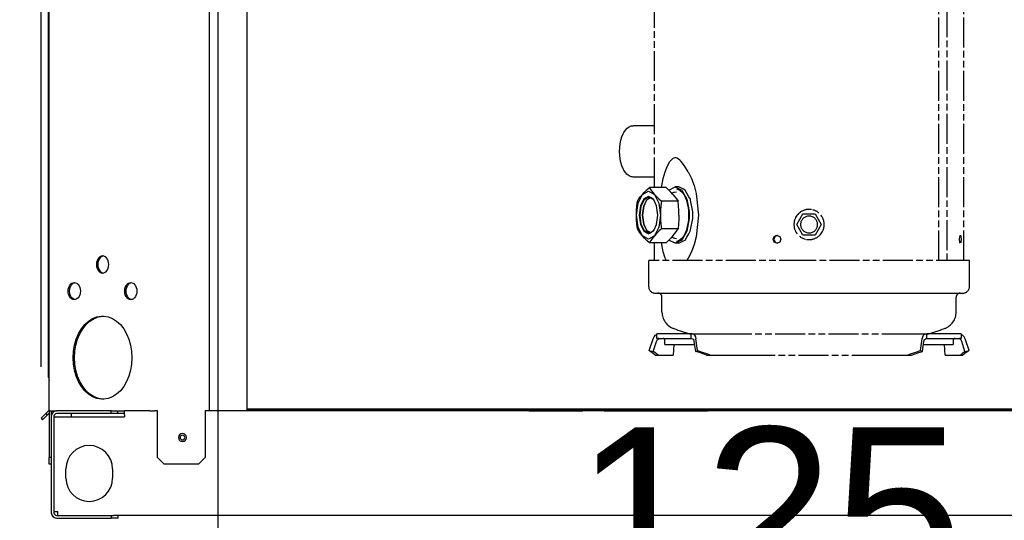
# Model space of a CAD drawing. Extents: x -156717 to 425753, y -51191 to 363295.
# Tile 304 of 502: x 138437 to 139177, y 112050 to 112426. Entities that reach past the tile are written whole.
import ezdxf

# ---------------------------------------------------------------- set-up
doc = ezdxf.new("R2010")
doc.units = 0
doc.header["$LTSCALE"] = 50
doc.linetypes.add('PHANTOM', pattern=[0.8, 0.45, -0.05, 0.1, -0.05, 0.1, -0.05])
doc.layers.get('0').update_dxf_attribs({"linetype": 'CONTINUOUS'})
doc.layers.get('Defpoints').update_dxf_attribs({"linetype": 'CONTINUOUS'})
doc.layers.add('DEFAULT_3', color=7, linetype='PHANTOM')
doc.layers.add('WL570---_TOEVOER', color=3, linetype='CONTINUOUS')
doc.styles.get("Standard").update_dxf_attribs({"font": 'ARIAL.TTF'})
doc.dimstyles.new('ISO-25', dxfattribs={"dimtxt": 2.5, "dimasz": 2.5, "dimexe": 1.25, "dimexo": 0.625, "dimtad": 1, "dimtih": 1, "dimdec": 4, "dimdsep": 46, "dimtxsty": 'Standard', "dimcen": 2.5, "dimadec": 0, "dimazin": 0, "dimtfac": 1, "dimtdec": 4, "dimtmove": 0, "dimatfit": 3, "dimfxl": 0, "dimtvp": 1, "dimtolj": 1, "dimtzin": 0, "dimarcsym": 0})

# ---------------------------------------------------------------- blocks, each defined once
blk = doc.blocks.new('*D170')
at = {"layer": 'Defpoints', "color": 0, "transparency": 16777216}
for p in [(138585.88, 112827.42), (138460.86, 112048.3), (138460.86, 111961.46)]:
    blk.add_point(p, dxfattribs=at)
at = {"layer": 'WL570---_TOEVOER', "color": 0, "lineweight": -2, "transparency": 16777216}
for p, q in [((138585.88, 112796.17), (138585.88, 111898.96)), ((138460.86, 112017.05), (138460.86, 111898.96)), ((138335.86, 111961.46), (138210.86, 111961.46)), ((138460.86, 111961.46), (138585.88, 111961.46)), ((138710.88, 111961.46), (139163.73, 111961.46))]:
    blk.add_line(p, q, dxfattribs=at)
at = {"layer": 'WL570---_TOEVOER', "color": 0, "transparency": 16777216}
for points in [[(138335.86, 111982.29), (138335.86, 111940.62), (138460.86, 111961.46)], [(138710.88, 111982.29), (138710.88, 111940.62), (138585.88, 111961.46)]]:
    blk.add_solid(points, dxfattribs=at)
at = {"layer": 'WL570---_TOEVOER', "color": 0, "transparency": 16777216, "insert": (138999.81, 112056.53), "char_height": 125, "attachment_point": 5}
blk.add_mtext('\\A1;125', dxfattribs=at)
blk = doc.blocks.new('*D171')
at = {"layer": 'Defpoints', "color": 0, "transparency": 16777216}
for p in [(140726.76, 113760.31), (138453.29, 112134.01), (140726.76, 112134.01)]:
    blk.add_point(p, dxfattribs=at)
at = {"layer": 'WL570---_TOEVOER', "color": 0, "lineweight": -2, "transparency": 16777216}
for p, q in [((138453.29, 112165.26), (138453.29, 113822.81)), ((140726.76, 112165.26), (140726.76, 113822.81)), ((138578.29, 113760.31), (140601.76, 113760.31))]:
    blk.add_line(p, q, dxfattribs=at)
at = {"layer": 'WL570---_TOEVOER', "color": 0, "transparency": 16777216}
for points in [[(138578.29, 113781.15), (138578.29, 113739.48), (138453.29, 113760.31)], [(140601.76, 113781.15), (140601.76, 113739.48), (140726.76, 113760.31)]]:
    blk.add_solid(points, dxfattribs=at)
at = {"layer": 'WL570---_TOEVOER', "color": 0, "transparency": 16777216, "insert": (139607.85, 113855.43), "char_height": 125, "attachment_point": 5}
blk.add_mtext('\\A1;2273 HT', dxfattribs=at)

msp = doc.modelspace()

# ---------------------------------------------------------------- linework, layer by layer
at = {"color": 3, "linetype": 'Continuous'}
for p, q in [((138459.36272, 112132.19862), (138459.36272, 113371.37925)), ((138579.38022, 113348.07585), (138579.38022, 112132.19862)), ((138607.88438, 112132.19862), (138607.88438, 112814.29805)), ((138494.88694, 112243.66123), (138494.77169, 112242.21465)), ((138494.77169, 112242.21465), (138494.88694, 112240.76808)), ((138495.22692, 112245.0353), (138494.88694, 112243.66123)), ((138495.77459, 112246.26796), (138495.22692, 112245.0353)), ((138496.50251, 112247.29736), (138495.77459, 112246.26796)), ((138495.94777, 112243.66133), (138495.8325, 112242.21465)), ((138495.8325, 112242.21465), (138495.94777, 112240.76798)), ((138496.28778, 112245.03545), (138495.94777, 112243.66133)), ((138496.8355, 112246.26812), (138496.28778, 112245.03545)), ((138497.37415, 112248.07188), (138496.50251, 112247.29736)), ((138497.56344, 112247.29749), (138496.8355, 112246.26812)), ((138498.34576, 112248.55264), (138497.37415, 112248.07188)), ((138498.43507, 112248.07195), (138497.56344, 112247.29749)), ((138499.36855, 112248.7156), (138498.34576, 112248.55264)), ((138499.40664, 112248.55267), (138498.43507, 112248.07195)), ((138500.39135, 112248.55264), (138499.36855, 112248.7156)), ((138499.89894, 112248.6311), (138499.40664, 112248.55267)), ((138501.36295, 112248.07188), (138500.39135, 112248.55264)), ((138502.23459, 112247.29736), (138501.36295, 112248.07188)), ((138502.96251, 112246.26796), (138502.23459, 112247.29736)), ((138503.51019, 112245.0353), (138502.96251, 112246.26796)), ((138503.85017, 112243.66123), (138503.51019, 112245.0353)), ((138503.96542, 112242.21465), (138503.85017, 112243.66123)), ((138503.85017, 112240.76808), (138503.96542, 112242.21465)), ((138494.88694, 112240.76808), (138495.22692, 112239.39401)), ((138495.22692, 112239.39401), (138495.77459, 112238.16135)), ((138495.77459, 112238.16135), (138496.50251, 112237.13194)), ((138495.94777, 112240.76798), (138496.28778, 112239.39385)), ((138496.28778, 112239.39385), (138496.8355, 112238.16119)), ((138496.50251, 112237.13194), (138497.37415, 112236.35743)), ((138496.8355, 112238.16119), (138497.56344, 112237.13182)), ((138497.37415, 112236.35743), (138498.34576, 112235.87667)), ((138497.56344, 112237.13182), (138498.43507, 112236.35736)), ((138498.34576, 112235.87667), (138499.36855, 112235.71371)), ((138498.43507, 112236.35736), (138499.40664, 112235.87664)), ((138499.36855, 112235.71371), (138500.39135, 112235.87667)), ((138499.40664, 112235.87664), (138499.89894, 112235.79821)), ((138500.39135, 112235.87667), (138501.36295, 112236.35743)), ((138501.36295, 112236.35743), (138502.23459, 112237.13194)), ((138502.23459, 112237.13194), (138502.96251, 112238.16135)), ((138502.96251, 112238.16135), (138503.51019, 112239.39401)), ((138503.51019, 112239.39401), (138503.85017, 112240.76808)), ((138474.5583, 112226.26504), (138475.28622, 112227.29445)), ((138475.28622, 112227.29445), (138476.15785, 112228.06896)), ((138475.6192, 112226.2652), (138476.34714, 112227.29457)), ((138476.15785, 112228.06896), (138477.12946, 112228.54973)), ((138476.34714, 112227.29457), (138477.21877, 112228.06903)), ((138477.12946, 112228.54973), (138478.15226, 112228.71269)), ((138477.21877, 112228.06903), (138478.19035, 112228.54975)), ((138478.15226, 112228.71269), (138479.17505, 112228.54973)), ((138478.19035, 112228.54975), (138478.68264, 112228.62818)), ((138479.17505, 112228.54973), (138480.14666, 112228.06896)), ((138480.14666, 112228.06896), (138481.0183, 112227.29445)), ((138481.0183, 112227.29445), (138481.74621, 112226.26504)), ((138516.99089, 112226.26504), (138517.71881, 112227.29445)), ((138517.71881, 112227.29445), (138518.59045, 112228.06896)), ((138518.0518, 112226.2652), (138518.77973, 112227.29457)), ((138518.59045, 112228.06896), (138519.56205, 112228.54973)), ((138518.77973, 112227.29457), (138519.65137, 112228.06903)), ((138519.56205, 112228.54973), (138520.58485, 112228.71269)), ((138519.65137, 112228.06903), (138520.62294, 112228.54975)), ((138520.58485, 112228.71269), (138521.60764, 112228.54973)), ((138520.62294, 112228.54975), (138521.11524, 112228.62818)), ((138521.60764, 112228.54973), (138522.57925, 112228.06896)), ((138522.57925, 112228.06896), (138523.45089, 112227.29445)), ((138523.45089, 112227.29445), (138524.17881, 112226.26504)), ((138473.55539, 112222.21174), (138473.67064, 112223.65832)), ((138473.67064, 112220.76516), (138473.55539, 112222.21174)), ((138473.67064, 112223.65832), (138474.01062, 112225.03238)), ((138474.01062, 112219.39109), (138473.67064, 112220.76516)), ((138474.01062, 112225.03238), (138474.5583, 112226.26504)), ((138474.61621, 112222.21174), (138474.73147, 112223.65841)), ((138474.73147, 112220.76506), (138474.61621, 112222.21174)), ((138474.73147, 112223.65841), (138475.07149, 112225.03254)), ((138475.07149, 112219.39094), (138474.73147, 112220.76506)), ((138475.07149, 112225.03254), (138475.6192, 112226.2652)), ((138481.74621, 112226.26504), (138482.29389, 112225.03238)), ((138482.29389, 112225.03238), (138482.63387, 112223.65832)), ((138482.63387, 112220.76516), (138482.29389, 112219.39109)), ((138482.63387, 112223.65832), (138482.74912, 112222.21174)), ((138482.74912, 112222.21174), (138482.63387, 112220.76516)), ((138515.98798, 112222.21174), (138516.10323, 112223.65832)), ((138516.10323, 112220.76516), (138515.98798, 112222.21174)), ((138516.10323, 112223.65832), (138516.44321, 112225.03238)), ((138516.44321, 112219.39109), (138516.10323, 112220.76516)), ((138516.44321, 112225.03238), (138516.99089, 112226.26504)), ((138517.0488, 112222.21174), (138517.16406, 112223.65841)), ((138517.16406, 112220.76506), (138517.0488, 112222.21174)), ((138517.16406, 112223.65841), (138517.50408, 112225.03254)), ((138517.50408, 112219.39094), (138517.16406, 112220.76506)), ((138517.50408, 112225.03254), (138518.0518, 112226.2652)), ((138524.17881, 112226.26504), (138524.72648, 112225.03238)), ((138524.72648, 112225.03238), (138525.06646, 112223.65832)), ((138525.06646, 112220.76516), (138524.72648, 112219.39109)), ((138525.06646, 112223.65832), (138525.18171, 112222.21174)), ((138525.18171, 112222.21174), (138525.06646, 112220.76516)), ((138474.5583, 112218.15844), (138474.01062, 112219.39109)), ((138475.28622, 112217.12903), (138474.5583, 112218.15844)), ((138475.6192, 112218.15828), (138475.07149, 112219.39094)), ((138476.15785, 112216.35452), (138475.28622, 112217.12903)), ((138476.34714, 112217.1289), (138475.6192, 112218.15828)), ((138477.12946, 112215.87375), (138476.15785, 112216.35452)), ((138477.21877, 112216.35445), (138476.34714, 112217.1289)), ((138478.15226, 112215.71079), (138477.12946, 112215.87375)), ((138478.19035, 112215.87373), (138477.21877, 112216.35445)), ((138479.17505, 112215.87375), (138478.15226, 112215.71079)), ((138478.68264, 112215.7953), (138478.19035, 112215.87373)), ((138480.14666, 112216.35452), (138479.17505, 112215.87375)), ((138481.0183, 112217.12903), (138480.14666, 112216.35452)), ((138481.74621, 112218.15844), (138481.0183, 112217.12903)), ((138482.29389, 112219.39109), (138481.74621, 112218.15844)), ((138516.99089, 112218.15844), (138516.44321, 112219.39109)), ((138517.71881, 112217.12903), (138516.99089, 112218.15844)), ((138518.0518, 112218.15828), (138517.50408, 112219.39094)), ((138518.59045, 112216.35452), (138517.71881, 112217.12903)), ((138518.77973, 112217.1289), (138518.0518, 112218.15828)), ((138519.56205, 112215.87375), (138518.59045, 112216.35452)), ((138519.65137, 112216.35445), (138518.77973, 112217.1289)), ((138520.58485, 112215.71079), (138519.56205, 112215.87375)), ((138520.62294, 112215.87373), (138519.65137, 112216.35445)), ((138521.60764, 112215.87375), (138520.58485, 112215.71079)), ((138521.11524, 112215.7953), (138520.62294, 112215.87373)), ((138522.57925, 112216.35452), (138521.60764, 112215.87375)), ((138523.45089, 112217.12903), (138522.57925, 112216.35452)), ((138524.17881, 112218.15844), (138523.45089, 112217.12903)), ((138524.72648, 112219.39109), (138524.17881, 112218.15844)), ((138485.97103, 112197.06124), (138488.81109, 112199.66218)), ((138487.03153, 112197.06091), (138489.87163, 112199.66197)), ((138488.81109, 112199.66218), (138491.8986, 112201.61953)), ((138489.87163, 112199.66197), (138492.95919, 112201.61942)), ((138491.8986, 112201.61953), (138495.16119, 112202.8874)), ((138492.95919, 112201.61942), (138496.22185, 112202.88736)), ((138495.16119, 112202.8874), (138498.52239, 112203.43609)), ((138496.22185, 112202.88736), (138499.37777, 112203.40256)), ((138498.52239, 112203.43609), (138499.36855, 112203.45901)), ((138499.36855, 112203.45901), (138500.21472, 112203.43609)), ((138499.37777, 112203.40256), (138499.58311, 112203.43608)), ((138499.58311, 112203.43608), (138499.89904, 112203.44464)), ((138500.21472, 112203.43609), (138503.57592, 112202.8874)), ((138503.57592, 112202.8874), (138506.83851, 112201.61953)), ((138506.83851, 112201.61953), (138509.92601, 112199.66218)), ((138509.92601, 112199.66218), (138512.76607, 112197.06124)), ((138479.56311, 112186.07298), (138481.29221, 112190.18607)), ((138480.62372, 112186.07239), (138482.35274, 112190.18551)), ((138481.29221, 112190.18607), (138483.445, 112193.87767)), ((138482.35274, 112190.18551), (138484.5055, 112193.8772)), ((138483.445, 112193.87767), (138485.97103, 112197.06124)), ((138484.5055, 112193.8772), (138487.03153, 112197.06091)), ((138512.76607, 112197.06124), (138515.2921, 112193.87767)), ((138515.2921, 112193.87767), (138517.4449, 112190.18607)), ((138517.4449, 112190.18607), (138519.174, 112186.07298)), ((138478.29824, 112181.63479), (138479.56311, 112186.07298)), ((138479.35894, 112181.63427), (138480.62372, 112186.07239)), ((138519.174, 112186.07298), (138520.43886, 112181.63479)), ((138477.26824, 112172.20445), (138477.52726, 112176.97555)), ((138477.52726, 112176.97555), (138478.29824, 112181.63479)), ((138478.32906, 112172.20445), (138478.58804, 112176.97522)), ((138478.58804, 112176.97522), (138479.35894, 112181.63427)), ((138520.43886, 112181.63479), (138521.20984, 112176.97555)), ((138521.20984, 112176.97555), (138521.46886, 112172.20445)), ((138477.52726, 112167.43335), (138477.26824, 112172.20445)), ((138478.58804, 112167.43368), (138478.32906, 112172.20445)), ((138521.46886, 112172.20445), (138521.20984, 112167.43335)), ((138478.29824, 112162.7741), (138477.52726, 112167.43335)), ((138479.56311, 112158.33592), (138478.29824, 112162.7741)), ((138479.35894, 112162.77463), (138478.58804, 112167.43368)), ((138480.62372, 112158.33651), (138479.35894, 112162.77463)), ((138520.43886, 112162.7741), (138519.174, 112158.33592)), ((138521.20984, 112167.43335), (138520.43886, 112162.7741)), ((138481.29221, 112154.22283), (138479.56311, 112158.33592)), ((138482.35274, 112154.22339), (138480.62372, 112158.33651)), ((138483.445, 112150.53123), (138481.29221, 112154.22283)), ((138484.5055, 112150.53169), (138482.35274, 112154.22339)), ((138517.4449, 112154.22283), (138515.2921, 112150.53123)), ((138519.174, 112158.33592), (138517.4449, 112154.22283)), ((138485.97103, 112147.34765), (138483.445, 112150.53123)), ((138487.03153, 112147.34799), (138484.5055, 112150.53169)), ((138488.81109, 112144.74671), (138485.97103, 112147.34765)), ((138489.87163, 112144.74693), (138487.03153, 112147.34799)), ((138512.76607, 112147.34765), (138509.92601, 112144.74671)), ((138515.2921, 112150.53123), (138512.76607, 112147.34765)), ((138491.8986, 112142.78937), (138488.81109, 112144.74671)), ((138492.95919, 112142.78948), (138489.87163, 112144.74693)), ((138495.16119, 112141.5215), (138491.8986, 112142.78937)), ((138496.22185, 112141.52154), (138492.95919, 112142.78948)), ((138498.52239, 112140.97281), (138495.16119, 112141.5215)), ((138499.37777, 112141.00634), (138496.22185, 112141.52154)), ((138499.36855, 112140.94989), (138498.52239, 112140.97281)), ((138500.21472, 112140.97281), (138499.36855, 112140.94989)), ((138499.58311, 112140.97281), (138499.37777, 112141.00634)), ((138499.89904, 112140.96426), (138499.58311, 112140.97281)), ((138503.57592, 112141.5215), (138500.21472, 112140.97281)), ((138506.83851, 112142.78937), (138503.57592, 112141.5215)), ((138509.92601, 112144.74671), (138506.83851, 112142.78937)), ((138459.11268, 112132.44865), (138456.82681, 112130.16279)), ((138459.33759, 112132.67356), (138459.11268, 112132.44865)), ((138459.36272, 112132.19862), (138459.36272, 112097.19351)), ((138459.36272, 112132.19862), (138460.24152, 112132.19862)), ((138460.24152, 112132.19862), (138460.86293, 112132.19862)), ((138460.86293, 112132.19862), (138464.86352, 112132.19862)), ((138505.86949, 112132.19862), (138464.86352, 112132.19862)), ((138505.86949, 112132.19862), (138510.87022, 112132.19862)), ((138510.87022, 112132.19862), (138515.87095, 112132.19862)), ((138515.87095, 112130.6984), (138515.87095, 112132.19862)), ((138534.87373, 112132.19862), (138515.87095, 112132.19862)), ((138534.87373, 112132.19862), (138538.49558, 112132.19862)), ((138540.61721, 112132.19862), (138538.49558, 112132.19862)), ((138540.61721, 112097.19351), (138540.61721, 112132.19862)), ((138576.37978, 112132.19862), (138576.37978, 112097.19351)), ((138577.88, 112132.19862), (138576.37978, 112132.19862)), ((138579.38022, 112132.19862), (138577.88, 112132.19862)), ((139405.50063, 112132.19862), (138579.38022, 112132.19862)), ((138607.88438, 112133.69884), (139381.99721, 112133.69884)), ((138819.58411, 112132.2217), (138859.98821, 112132.2217)), ((138876.15637, 112132.2217), (138928.4178, 112132.2217)), ((138928.4178, 112132.2217), (138932.2, 112132.2217)), ((138932.2, 112132.2217), (138939.76439, 112132.2217)), ((138939.76439, 112132.2217), (138943.54658, 112132.2217)), ((138943.54658, 112132.2217), (138953.60363, 112132.2217)), ((138453.29076, 112126.62674), (138456.82681, 112130.16279)), ((138460.86293, 112128.19803), (138460.86293, 112055.68746)), ((138462.86323, 112127.69796), (138464.36344, 112127.69796)), ((138464.36344, 112127.69796), (138465.86366, 112127.69796)), ((138465.86366, 112127.69796), (138515.87095, 112127.69796)), ((138515.87095, 112129.19818), (138515.87095, 112130.6984)), ((138515.87095, 112129.19818), (138515.87095, 112127.69796)), ((138459.36272, 112092.19279), (138459.36272, 112097.19351)), ((138540.61721, 112097.19351), (138545.61794, 112092.19279)), ((138571.37905, 112092.19279), (138576.37978, 112097.19351)), ((138471.86454, 112081.69125), (138471.86454, 112088.69228)), ((138506.86964, 112088.69228), (138506.86964, 112081.69125)), ((138571.37905, 112092.19279), (138545.61794, 112092.19279)), ((138462.86323, 112056.68761), (138464.36344, 112056.68761)), ((138464.36344, 112056.68761), (138465.86366, 112056.68761)), ((138464.86352, 112051.68688), (138505.86949, 112051.68688)), ((138465.86366, 112055.32578), (138465.86366, 112056.68761)), ((138465.86366, 112053.68717), (138465.86366, 112055.32578)), ((138510.87022, 112051.68688), (138505.86949, 112051.68688)), ((138510.87022, 112053.68717), (138507.86979, 112053.68717)), ((140669.18484, 112053.68717), (138510.87022, 112053.68717))]:
    msp.add_line(p, q, dxfattribs=at)
at = {"color": 7, "linetype": 'Continuous'}
for p, q in [((138458.86264, 112157.20226), (138458.86264, 112962.31962)), ((138459.36272, 112157.20226), (138458.86264, 112157.20226)), ((138460.86293, 112132.19862), (138460.86293, 112128.19803)), ((138505.86949, 112130.19833), (138505.86949, 112132.19862)), ((138510.87022, 112130.19833), (138510.87022, 112132.19862)), ((138607.88438, 112132.69869), (139381.99721, 112132.69869)), ((138657.14155, 112132.69869), (138657.14155, 112132.19862)), ((138657.14155, 112132.69869), (138657.14155, 112132.19862)), ((138721.65095, 112132.69869), (138721.65095, 112132.19862)), ((138721.65095, 112132.69869), (138721.65095, 112132.19862)), ((138859.98821, 112132.69869), (138859.98821, 112132.19862)), ((138864.03025, 112132.69869), (138864.03025, 112132.19862)), ((138872.11433, 112132.69869), (138872.11433, 112132.19862)), ((138876.15637, 112132.69869), (138876.15637, 112132.19862)), ((138967.85393, 112132.69869), (138967.85393, 112132.19862)), ((138971.89597, 112132.69869), (138971.89597, 112132.19862)), ((138979.98006, 112132.69869), (138979.98006, 112132.19862)), ((138984.0221, 112132.69869), (138984.0221, 112132.19862)), ((138997.85831, 112132.69869), (138997.85831, 112132.19862)), ((139001.90035, 112132.69869), (139001.90035, 112132.19862)), ((139009.98443, 112132.69869), (139009.98443, 112132.19862)), ((139014.02647, 112132.69869), (139014.02647, 112132.19862)), ((139110.82477, 112132.69869), (139110.82477, 112132.19862)), ((139114.86682, 112132.69869), (139114.86682, 112132.19862)), ((139122.9509, 112132.69869), (139122.9509, 112132.19862)), ((139126.99294, 112132.69869), (139126.99294, 112132.19862)), ((138453.29076, 112126.62674), (138454.35158, 112125.56592)), ((138454.35158, 112125.56592), (138457.88763, 112129.10197)), ((138456.82681, 112130.16279), (138457.88763, 112129.10197)), ((138459.36272, 112130.57706), (138457.88763, 112129.10197)), ((138462.86323, 112128.19803), (138462.86323, 112127.69796)), ((138462.86323, 112127.69796), (138462.86323, 112056.68761)), ((138505.86949, 112130.19833), (138464.86352, 112130.19833)), ((138475.86512, 112130.19833), (138475.86512, 112127.69796)), ((138510.87022, 112130.19833), (138505.86949, 112130.19833)), ((138515.87095, 112130.19833), (138510.87022, 112130.19833)), ((138460.86293, 112097.19351), (138459.36272, 112097.19351)), ((138460.86293, 112092.19279), (138459.36272, 112092.19279)), ((138462.86323, 112056.68761), (138462.86323, 112055.68746)), ((138464.86352, 112053.68717), (138465.86366, 112053.68717)), ((138465.86366, 112053.68717), (138505.86949, 112053.68717)), ((138505.86949, 112053.68717), (138507.86979, 112053.68717)), ((138505.86949, 112053.68717), (138505.86949, 112051.68688)), ((138510.87022, 112053.68717), (138510.87022, 112051.68688))]:
    msp.add_line(p, q, dxfattribs=at)
for centre, radius, start, end in [((138462.36315, 112157.20226), 3.50051, 180, 210.83675373), ((138461.81282, 112130.19833), 2.00029, 105, 115.73527449), ((138727.05174, 112132.0486), 0.65009, 25.95998856, 72), ((138727.05174, 112132.0486), 0.65009, 18.37027648, 25.95998856), ((138735.753, 112132.0486), 0.65009, 108, 161.62972352), ((139091.1048, 112132.0486), 0.65009, 18.37027648, 90), ((139099.80607, 112132.0486), 0.65009, 90, 161.62972352), ((138464.86352, 112128.19803), 2.00029, 90, 180), ((138464.86352, 112055.68746), 2.00029, 180, 270)]:
    msp.add_arc(centre, radius, start, end, dxfattribs=at)
at = {"color": 3, "linetype": 'Continuous'}
for centre, radius, start, end in [((138464.86352, 112128.19803), 4.00058, 90, 180), ((138953.60363, 112129.22126), 3.00044, 84.93757974, 90.000001), ((138559.3773, 112112.1957), 3.00044, 90, 270), ((138559.37729, 112112.1957), 1.75026, 0, 180), ((138559.37729, 112112.1957), 1.75026, 180, 0), ((138559.3773, 112112.1957), 3.00044, 270, 90), ((138489.36709, 112088.69228), 17.50255, 0, 180), ((138489.36709, 112081.69125), 17.50255, 180, 0), ((138464.86352, 112055.68746), 4.00058, 180, 270)]:
    msp.add_arc(centre, radius, start, end, dxfattribs=at)
at = {"layer": 'DEFAULT_3', "color": 6, "linetype": 'PHANTOM'}
for p, q in [((139146.08282, 112245.2901), (139146.08282, 112641.8229)), ((139127.34651, 112245.2901), (139127.34651, 112635.42197)), ((139133.42465, 112635.42197), (139133.42465, 112245.2901)), ((138913.80896, 112300.1077), (138913.80896, 112447.94464)), ((138893.39799, 112344.65495), (138894.83797, 112345.70297)), ((138894.83797, 112345.70297), (138896.32421, 112346.32194)), ((138896.32421, 112346.32194), (138897.03106, 112346.41763)), ((138897.03106, 112346.41763), (138897.82311, 112346.52486)), ((138913.80896, 112346.52486), (138897.82311, 112346.52486)), ((138888.64742, 112335.56222), (138889.38893, 112338.06426)), ((138889.38893, 112338.06426), (138890.32378, 112340.33609)), ((138890.32378, 112340.33609), (138890.85945, 112341.36864)), ((138890.85945, 112341.36864), (138892.05692, 112343.1947)), ((138892.05692, 112343.1947), (138893.39799, 112344.65495)), ((138887.78343, 112330.08562), (138888.10955, 112332.88362)), ((138888.10955, 112332.88362), (138888.64742, 112335.56222)), ((138887.67413, 112327.22705), (138887.78343, 112330.08562)), ((138887.78301, 112324.37399), (138887.67413, 112327.22705)), ((138888.10803, 112321.58014), (138887.78301, 112324.37399)), ((138888.64442, 112318.90406), (138888.10803, 112321.58014)), ((138889.38442, 112316.40273), (138888.64442, 112318.90406)), ((138890.31813, 112314.12978), (138889.38442, 112316.40273)), ((138921.78955, 112311.7888), (138923.62065, 112316.37847)), ((138923.62065, 112316.37847), (138925.40925, 112319.54757)), ((138925.40925, 112319.54757), (138926.26968, 112320.69482)), ((138926.26968, 112320.69482), (138927.89216, 112322.17502)), ((138927.89216, 112322.17502), (138929.36836, 112322.6337)), ((138930.90861, 112322.17725), (138929.36836, 112322.6337)), ((138932.78423, 112320.6943), (138930.90861, 112322.17725)), ((138933.86252, 112319.54562), (138932.78423, 112320.6943)), ((138936.32478, 112316.37569), (138933.86252, 112319.54562)), ((138939.22766, 112311.7888), (138936.32478, 112316.37569)), ((138890.85354, 112313.09602), (138890.31813, 112314.12978)), ((138892.05138, 112311.26658), (138890.85354, 112313.09602)), ((138893.39431, 112309.80246), (138892.05138, 112311.26658)), ((138894.83712, 112308.75161), (138893.39431, 112309.80246)), ((138896.32534, 112308.13185), (138894.83712, 112308.75161)), ((138920.45825, 112306.8772), (138921.78955, 112311.7888)), ((138939.22766, 112311.7888), (138941.65074, 112306.89651)), ((138897.03105, 112308.03638), (138896.32534, 112308.13185)), ((138897.82311, 112307.92923), (138897.03105, 112308.03638)), ((138913.80896, 112307.92923), (138897.82311, 112307.92923)), ((138919.31088, 112300.1077), (138919.4678, 112301.41208)), ((138919.4678, 112301.41208), (138920.45825, 112306.8772)), ((138941.65074, 112306.89651), (138943.66595, 112301.49905)), ((138943.66595, 112301.49905), (138945.27198, 112295.62433)), ((138901.56492, 112288.32134), (138904.8596, 112294.91079)), ((138903.44582, 112293.19104), (138904.8596, 112294.91079)), ((138904.8596, 112294.91079), (138909.36025, 112297.32261)), ((138904.8596, 112294.91079), (138906.42465, 112296.63069)), ((138906.42465, 112296.63069), (138908.13055, 112298.34804)), ((138908.13055, 112298.34804), (138910.00652, 112300.1077)), ((138909.36025, 112297.32261), (138913.86091, 112294.91079)), ((138922.57242, 112300.1077), (138910.00652, 112300.1077)), ((138910.00652, 112300.1077), (138911.17847, 112298.3479)), ((138911.17847, 112298.3479), (138912.44713, 112296.63055)), ((138912.44713, 112296.63055), (138913.86091, 112294.91079)), ((138913.86091, 112294.91079), (138917.15559, 112288.32134)), ((138913.86091, 112294.91079), (138915.42596, 112293.1909)), ((138924.44836, 112298.34807), (138922.57242, 112300.1077)), ((138926.15426, 112296.63072), (138924.44836, 112298.34807)), ((138924.65518, 112298.13986), (138929.44718, 112300.52315)), ((138927.71934, 112294.91079), (138926.15426, 112296.63072)), ((138926.88246, 112295.83046), (138926.98637, 112295.91287)), ((138926.98637, 112295.91287), (138928.30447, 112296.51847)), ((138927.71934, 112294.91079), (138929.15561, 112293.16213)), ((138928.30447, 112296.51847), (138928.97412, 112296.67088)), ((138928.97412, 112296.67088), (138930.32205, 112296.87638)), ((138932.04563, 112300.52315), (138929.44718, 112300.52315)), ((138932.04563, 112300.52315), (138929.44718, 112300.52315)), ((138929.44718, 112300.52315), (138934.38445, 112298.08341)), ((138930.39229, 112299.17674), (138931.22286, 112298.92141)), ((138931.22286, 112298.92141), (138931.84382, 112298.73052)), ((138931.84382, 112298.73052), (138933.23986, 112297.85426)), ((138935.58939, 112298.76067), (138932.04563, 112300.52315)), ((138933.23986, 112297.85426), (138934.55673, 112296.56918)), ((138934.38445, 112298.08341), (138934.64464, 112297.62255)), ((138934.55673, 112296.56918), (138935.7677, 112294.90204)), ((138934.64464, 112297.62255), (138938.16314, 112291.39053)), ((138937.01116, 112298.05356), (138935.58939, 112298.76067)), ((138935.7677, 112294.90204), (138936.84656, 112292.88602)), ((138938.22104, 112295.88857), (138937.01116, 112298.05356)), ((138939.76545, 112293.12496), (138938.22104, 112295.88857)), ((138945.27198, 112295.62433), (138946.85333, 112279.36469)), ((138900.35894, 112279.32006), (138901.56492, 112288.32134)), ((138900.65362, 112286.20016), (138901.00521, 112289.71388)), ((138901.00521, 112289.71388), (138902.17716, 112291.47368)), ((138902.17716, 112291.47368), (138903.44582, 112293.19104)), ((138903.31344, 112286.37702), (138902.35923, 112279.32006)), ((138905.89918, 112291.4913), (138903.31344, 112286.37702)), ((138903.94681, 112286.07105), (138906.41784, 112291.01311)), ((138905.85234, 112286.07105), (138907.80118, 112290.34437)), ((138909.3878, 112293.32192), (138905.89918, 112291.4913)), ((138905.98628, 112286.23491), (138907.85251, 112290.32092)), ((138906.41784, 112291.01311), (138908.13825, 112291.93508)), ((138907.80118, 112290.34437), (138907.95065, 112290.53579)), ((138907.95065, 112290.53579), (138907.98661, 112290.58184)), ((138907.98661, 112290.58184), (138908.32337, 112291.01311)), ((138908.13825, 112291.93508), (138909.79333, 112292.82203)), ((138908.32337, 112291.01311), (138910.7461, 112292.31145)), ((138909.86389, 112293.06403), (138909.3878, 112293.32192)), ((138909.79333, 112292.82203), (138909.87517, 112292.77818)), ((138910.31065, 112292.82203), (138909.86389, 112293.06403)), ((138909.87517, 112292.77818), (138910.7461, 112292.31145)), ((138911.00103, 112292.44807), (138910.31065, 112292.82203)), ((138910.7461, 112292.31145), (138913.16882, 112291.01311)), ((138912.86958, 112291.43592), (138911.00103, 112292.44807)), ((138913.40109, 112290.75377), (138912.86958, 112291.43592)), ((138913.16882, 112291.01311), (138913.3826, 112290.73934)), ((138913.44301, 112290.66198), (138913.40109, 112290.75377)), ((138913.60584, 112290.30547), (138913.44301, 112290.66198)), ((138915.41924, 112286.33513), (138913.60584, 112290.30547)), ((138916.36128, 112279.32006), (138915.41924, 112286.33513)), ((138915.42596, 112293.1909), (138917.13186, 112291.47354)), ((138917.13186, 112291.47354), (138919.00783, 112289.71388)), ((138917.15559, 112288.32134), (138918.36157, 112279.32006)), ((138919.00783, 112289.71388), (138918.65596, 112286.19672)), ((138931.57373, 112289.71388), (138919.00783, 112289.71388)), ((138929.15561, 112293.16213), (138930.4216, 112291.44541)), ((138930.4216, 112291.44541), (138931.57373, 112289.71388)), ((138931.92558, 112286.19704), (138931.57373, 112289.71388)), ((138936.84656, 112292.88602), (138937.76783, 112290.56366)), ((138937.76783, 112290.56366), (138938.50883, 112287.98689)), ((138938.16314, 112291.39053), (138939.96748, 112281.93928)), ((138938.50883, 112287.98689), (138939.05154, 112285.21371)), ((138940.80447, 112291.26572), (138939.76545, 112293.12496)), ((138940.96109, 112290.42739), (138940.80447, 112291.26572)), ((138942.57504, 112281.78859), (138940.96109, 112290.42739)), ((138900.35894, 112279.32006), (138900.43453, 112282.76013)), ((138900.43453, 112275.88004), (138900.35894, 112279.32006)), ((138901.56492, 112270.31879), (138900.35894, 112279.32006)), ((138900.43453, 112282.76013), (138900.65362, 112286.20016)), ((138902.35923, 112279.32006), (138903.30127, 112272.305)), ((138903.04235, 112279.32006), (138903.94681, 112286.07105)), ((138903.94681, 112272.56908), (138903.04235, 112279.32006)), ((138904.94788, 112279.32006), (138904.94981, 112279.33452)), ((138904.94982, 112279.30561), (138904.94788, 112279.32006)), ((138904.94981, 112279.33452), (138905.85234, 112286.07105)), ((138905.85234, 112272.56908), (138904.94982, 112279.30561)), ((138905.0577, 112279.32006), (138905.98628, 112286.23491)), ((138905.99828, 112272.36392), (138905.0577, 112279.32006)), ((138915.40706, 112272.26311), (138916.36128, 112279.32006)), ((138918.36157, 112279.32006), (138917.15559, 112270.31879)), ((138918.43716, 112282.76009), (138918.36157, 112279.32006)), ((138918.36157, 112279.32006), (138918.43716, 112275.88)), ((138918.65596, 112286.19672), (138918.43716, 112282.76009)), ((138932.14439, 112282.76041), (138931.92558, 112286.19704)), ((138932.21999, 112279.32006), (138932.14439, 112282.76041)), ((138932.21999, 112279.32006), (138932.14828, 112275.97034)), ((138939.05154, 112285.21371), (138939.38286, 112282.30651)), ((138939.38286, 112282.30651), (138939.49477, 112279.33142)), ((138939.49477, 112279.33142), (138939.38453, 112276.35584)), ((138939.96748, 112281.93928), (138939.97658, 112276.85154)), ((138942.56593, 112276.70085), (138942.57504, 112281.78859)), ((138946.85333, 112279.36469), (138945.27198, 112263.0158)), ((139020.77912, 112272.26904), (139025.3625, 112280.20769)), ((139025.3625, 112280.20769), (139034.52927, 112280.20769)), ((139034.52927, 112280.20769), (139039.11266, 112272.26904)), ((138900.65333, 112272.4434), (138900.43453, 112275.88004)), ((138901.00521, 112268.92624), (138900.65333, 112272.4434)), ((138903.30127, 112272.305), (138905.85093, 112267.20421)), ((138906.41784, 112267.62702), (138903.94681, 112272.56908)), ((138907.80118, 112268.29576), (138905.85234, 112272.56908)), ((138907.85255, 112268.31931), (138905.99828, 112272.36392)), ((138913.60607, 112268.3347), (138915.40706, 112272.26311)), ((138918.43716, 112275.88), (138918.65624, 112272.43996)), ((138918.65624, 112272.43996), (138919.00783, 112268.92624)), ((138931.93264, 112272.52859), (138931.57373, 112268.92624)), ((138932.14828, 112275.97034), (138931.93264, 112272.52859)), ((138939.97658, 112276.85154), (138938.20602, 112267.37441)), ((138939.05473, 112273.44722), (138938.51326, 112270.67174)), ((138939.38453, 112276.35584), (138939.05473, 112273.44722)), ((138940.93401, 112268.15269), (138942.56593, 112276.70085)), ((139025.3625, 112264.33038), (139020.77912, 112272.26904)), ((139039.11266, 112272.26904), (139034.52927, 112264.33038)), ((138902.17706, 112267.16658), (138901.00521, 112268.92624)), ((138904.8596, 112263.72933), (138901.56492, 112270.31879)), ((138903.44571, 112265.44923), (138902.17706, 112267.16658)), ((138904.8596, 112263.72933), (138903.44571, 112265.44923)), ((138905.85093, 112267.20421), (138909.33271, 112265.31821)), ((138908.11076, 112266.71978), (138906.41784, 112267.62702)), ((138907.95176, 112268.10291), (138907.80118, 112268.29576)), ((138907.98726, 112268.05745), (138907.95176, 112268.10291)), ((138908.32337, 112267.62702), (138907.98726, 112268.05745)), ((138909.79333, 112265.81809), (138908.11076, 112266.71978)), ((138910.7461, 112266.32868), (138908.32337, 112267.62702)), ((138909.33271, 112265.31821), (138909.86092, 112265.59538)), ((138909.8672, 112265.85768), (138909.79333, 112265.81809)), ((138909.86092, 112265.59538), (138910.28535, 112265.81809)), ((138910.7461, 112266.32868), (138909.8672, 112265.85768)), ((138910.28535, 112265.81809), (138910.99954, 112266.19286)), ((138913.16882, 112267.62702), (138910.7461, 112266.32868)), ((138910.99954, 112266.19286), (138912.82133, 112267.14883)), ((138912.82133, 112267.14883), (138913.40021, 112267.88568)), ((138913.38194, 112267.89994), (138913.16882, 112267.62702)), ((138913.40021, 112267.88568), (138913.44203, 112267.97689)), ((138913.44203, 112267.97689), (138913.60607, 112268.3347)), ((138917.15559, 112270.31879), (138913.86091, 112263.72933)), ((138915.42583, 112265.44909), (138913.86091, 112263.72933)), ((138917.13172, 112267.16644), (138915.42583, 112265.44909)), ((138919.00783, 112268.92624), (138917.13172, 112267.16644)), ((138931.57373, 112268.92624), (138919.00783, 112268.92624)), ((138927.71934, 112263.72933), (138929.13325, 112265.44926)), ((138929.13325, 112265.44926), (138930.40189, 112267.16661)), ((138930.40189, 112267.16661), (138931.57373, 112268.92624)), ((138938.20602, 112267.37441), (138934.66282, 112261.03414)), ((138936.85205, 112265.76601), (138935.77277, 112263.74624)), ((138937.77308, 112268.09194), (138936.85205, 112265.76601)), ((138938.51326, 112270.67174), (138937.77308, 112268.09194)), ((138938.20186, 112262.71575), (138939.63697, 112265.25764)), ((138939.63697, 112265.25764), (138940.7616, 112267.24959)), ((138940.7616, 112267.24959), (138940.93401, 112268.15269)), ((139003.73278, 112263.29351), (139005.79966, 112264.16785)), ((139005.79966, 112264.16785), (139006.14806, 112264.02229)), ((139034.52927, 112264.33038), (139025.3625, 112264.33038)), ((139143.08588, 112263.29351), (139143.54495, 112264.16785)), ((139143.54495, 112264.16785), (139143.96382, 112263.30616)), ((138906.42452, 112262.00958), (138904.8596, 112263.72933)), ((138909.36025, 112261.31752), (138904.8596, 112263.72933)), ((138908.13041, 112260.29222), (138906.42452, 112262.00958)), ((138910.00652, 112258.53242), (138908.13041, 112260.29222)), ((138913.86091, 112263.72933), (138909.36025, 112261.31752)), ((138911.17837, 112260.29208), (138910.00652, 112258.53242)), ((138922.57242, 112258.53242), (138910.00652, 112258.53242)), ((138912.44702, 112262.00944), (138911.17837, 112260.29208)), ((138913.86091, 112263.72933), (138912.44702, 112262.00944)), ((138913.80896, 112245.2901), (138913.80896, 112258.53242)), ((138919.4681, 112257.22599), (138919.31093, 112258.53242)), ((138920.45901, 112251.75955), (138919.4681, 112257.22599)), ((138924.41938, 112260.26395), (138922.57242, 112258.53242)), ((138926.12683, 112261.98067), (138924.41938, 112260.26395)), ((138929.44718, 112258.11697), (138924.64444, 112260.49023)), ((138927.71934, 112263.72933), (138926.12683, 112261.98067)), ((138926.98464, 112262.72834), (138926.88196, 112262.80984)), ((138928.30426, 112262.12173), (138926.98464, 112262.72834)), ((138928.97412, 112261.96925), (138928.30426, 112262.12173)), ((138928.97412, 112261.96925), (138930.32205, 112261.76374)), ((138934.41271, 112260.58657), (138929.44718, 112258.11697)), ((138932.04563, 112258.11697), (138929.44718, 112258.11697)), ((138932.04563, 112258.11697), (138929.44718, 112258.11697)), ((138931.26672, 112259.73226), (138930.39229, 112259.46339)), ((138931.84455, 112259.90994), (138931.26672, 112259.73226)), ((138933.24218, 112260.78771), (138931.84455, 112259.90994)), ((138932.04563, 112258.11697), (138935.59312, 112259.86995)), ((138934.56069, 112262.07558), (138933.24218, 112260.78771)), ((138934.66282, 112261.03414), (138934.41271, 112260.58657)), ((138935.77277, 112263.74624), (138934.56069, 112262.07558)), ((138935.59312, 112259.86995), (138936.9829, 112260.55671)), ((138936.9829, 112260.55671), (138938.20186, 112262.71575)), ((138943.66194, 112257.12896), (138941.66172, 112251.76878)), ((138945.27198, 112263.0158), (138943.66194, 112257.12896)), ((139002.87289, 112261.15241), (139003.73278, 112263.29351)), ((139003.74523, 112259.02868), (139002.87289, 112261.15241)), ((139004.41973, 112263.28882), (139003.5645, 112261.1599)), ((139003.5645, 112261.1599), (139004.44231, 112259.02309)), ((139005.79966, 112258.16698), (139003.74523, 112259.02868)), ((139006.14806, 112264.02229), (139004.41973, 112263.28882)), ((139004.44231, 112259.02309), (139006.14391, 112258.31204)), ((139006.14391, 112258.31204), (139005.79966, 112258.16698)), ((139007.87457, 112259.04133), (139006.14391, 112258.31204)), ((139006.14806, 112264.02229), (139007.86202, 112263.30616)), ((139007.86202, 112263.30616), (139008.74255, 112261.18243)), ((139008.74255, 112261.18243), (139007.87457, 112259.04133)), ((139142.88322, 112261.15241), (139143.08588, 112263.29351)), ((139143.08876, 112259.02868), (139142.88322, 112261.15241)), ((139143.54495, 112258.16698), (139143.08876, 112259.02868)), ((139143.96625, 112259.04133), (139143.54495, 112258.16698)), ((139143.96382, 112263.30616), (139144.13086, 112261.18243)), ((139144.13086, 112261.18243), (139143.96625, 112259.04133)), ((138921.78955, 112246.85133), (138920.45901, 112251.75955)), ((138941.66172, 112251.76878), (138939.22766, 112246.85133)), ((138909.50333, 112225.52722), (138909.50333, 112245.2901)), ((138912.07871, 112245.2901), (138909.50346, 112245.2901)), ((138912.08071, 112245.2901), (138912.07871, 112245.2901)), ((139029.94589, 112245.2901), (138912.08071, 112245.2901)), ((138921.78955, 112246.85133), (138922.41234, 112245.2901)), ((138939.22766, 112246.85133), (138938.23956, 112245.2901)), ((139147.81107, 112245.2901), (139029.94589, 112245.2901)), ((139147.81307, 112245.2901), (139147.81107, 112245.2901)), ((139150.38832, 112245.2901), (139147.81307, 112245.2901)), ((139150.38845, 112225.52722), (139150.38845, 112245.2901)), ((138914.36081, 112220.70152), (138914.45999, 112220.70152)), ((138914.45999, 112220.70152), (138915.50585, 112220.70152)), ((138915.50585, 112220.70152), (138916.45434, 112220.70152)), ((138916.45434, 112220.70152), (138916.45618, 112220.70152)), ((138916.45618, 112220.70152), (138917.58809, 112220.70152)), ((138917.58809, 112220.70152), (138920.68787, 112220.70152)), ((138920.68787, 112220.70152), (138924.7771, 112220.70152)), ((138924.7771, 112220.70152), (138929.81876, 112220.70152)), ((138929.81876, 112220.70152), (138935.76718, 112220.70152)), ((138935.76718, 112220.70152), (138942.5685, 112220.70152)), ((138942.5685, 112220.70152), (138950.16112, 112220.70152)), ((138950.16112, 112220.70152), (138958.47629, 112220.70152)), ((138958.47629, 112220.70152), (138967.4387, 112220.70152)), ((138967.4387, 112220.70152), (138976.96718, 112220.70152)), ((138976.96718, 112220.70152), (138986.97544, 112220.70152)), ((138986.97544, 112220.70152), (138997.37286, 112220.70152)), ((138997.37286, 112220.70152), (139008.06526, 112220.70152)), ((139008.06526, 112220.70152), (139018.95581, 112220.70152)), ((139018.95581, 112220.70152), (139029.25941, 112220.70152)), ((139029.25941, 112220.70152), (139029.94589, 112220.70152)), ((139029.94589, 112220.70152), (139040.93597, 112220.70152)), ((139040.93597, 112220.70152), (139051.82652, 112220.70152)), ((139051.82652, 112220.70152), (139062.51892, 112220.70152)), ((139062.51892, 112220.70152), (139072.91633, 112220.70152)), ((139072.91633, 112220.70152), (139082.9246, 112220.70152)), ((139082.9246, 112220.70152), (139092.45308, 112220.70152)), ((139092.45308, 112220.70152), (139101.41549, 112220.70152)), ((139101.41549, 112220.70152), (139109.73065, 112220.70152)), ((139109.73065, 112220.70152), (139117.32328, 112220.70152)), ((139117.32328, 112220.70152), (139124.1246, 112220.70152)), ((139124.1246, 112220.70152), (139130.07302, 112220.70152)), ((139130.07302, 112220.70152), (139135.11468, 112220.70152)), ((139135.11468, 112220.70152), (139139.20391, 112220.70152)), ((139139.20391, 112220.70152), (139142.30368, 112220.70152)), ((139142.30368, 112220.70152), (139143.43743, 112220.70152)), ((139143.43743, 112220.70152), (139144.38593, 112220.70152)), ((139144.38593, 112220.70152), (139145.43179, 112220.70152)), ((139145.43179, 112220.70152), (139145.53097, 112220.70152)), ((138919.45478, 112206.64121), (138919.45478, 112217.70108)), ((139140.43699, 112206.64121), (139140.43699, 112217.70108)), ((138909.8357, 112177.53816), (138912.73559, 112186.28102)), ((138912.73559, 112186.28102), (138913.51791, 112187.83218)), ((138912.86183, 112176.93855), (138915.33778, 112184.4033)), ((138913.51791, 112187.83218), (138914.69396, 112189.04426)), ((138914.69396, 112189.04426), (138915.67923, 112189.55561)), ((138915.33778, 112184.4033), (138915.54296, 112184.89836)), ((138915.54296, 112184.89836), (138915.81579, 112185.35292)), ((138915.67923, 112186.70656), (138915.67923, 112190.03205)), ((138915.68035, 112186.70656), (138916.07579, 112186.70656)), ((138920.35636, 112190.03205), (138915.68069, 112190.03205)), ((138915.81579, 112185.35292), (138916.14979, 112185.75585)), ((138916.29668, 112186.694), (138916.07579, 112186.70656)), ((138916.07579, 112186.70656), (138920.22992, 112186.70656)), ((138916.14979, 112185.75585), (138916.90252, 112186.43681)), ((138916.57575, 112186.66258), (138916.29668, 112186.694)), ((138916.91834, 112186.62193), (138916.57575, 112186.66258)), ((138916.90252, 112186.43681), (138917.01602, 112186.57353)), ((138917.01602, 112186.57353), (138916.91834, 112186.62193)), ((138920.22992, 112186.70656), (138920.27445, 112186.70656)), ((138920.27445, 112186.70656), (138933.51449, 112186.70656)), ((138933.12613, 112190.03205), (138920.35636, 112190.03205)), ((138921.73011, 112182.03088), (138921.73011, 112185.20634)), ((138934.682, 112190.03205), (138933.12613, 112190.03205)), ((138933.51449, 112186.70656), (138934.682, 112186.70656)), ((138941.43795, 112190.03205), (138934.682, 112190.03205)), ((138934.682, 112186.70656), (138938.5439, 112186.70656)), ((138938.5439, 112186.70656), (138939.48644, 112186.69401)), ((138939.48644, 112186.69401), (138940.44968, 112186.66259)), ((138940.44968, 112186.66259), (138941.43163, 112186.62193)), ((138941.43163, 112186.62193), (138941.43178, 112186.70656)), ((138941.43163, 112186.62193), (138942.56727, 112186.42528)), ((138941.43178, 112186.70656), (138941.43789, 112190.03205)), ((138941.53312, 112190.03205), (138941.43795, 112190.03205)), ((138941.53312, 112190.03205), (138949.00909, 112190.03205)), ((138942.24484, 112190.02219), (138941.53312, 112190.03205)), ((138942.8848, 112189.95849), (138942.24484, 112190.02219)), ((138942.56727, 112186.42528), (138943.32371, 112185.75585)), ((138943.32371, 112189.79983), (138942.8848, 112189.95849)), ((138943.32371, 112189.79983), (138944.00258, 112189.04426)), ((138943.47925, 112185.35362), (138943.32371, 112185.75585)), ((138943.6065, 112184.89907), (138943.47925, 112185.35362)), ((138943.70236, 112184.4033), (138943.6065, 112184.89907)), ((138944.85692, 112176.93851), (138943.70236, 112184.4033)), ((138944.00258, 112189.04426), (138944.55098, 112187.83218)), ((138944.55098, 112187.83218), (138944.91578, 112186.28102)), ((138946.26802, 112177.53819), (138944.91578, 112186.28102)), ((138949.00909, 112190.03205), (138964.5679, 112190.03205)), ((138964.5679, 112190.03205), (139095.32388, 112190.03205)), ((139095.32388, 112190.03205), (139110.92685, 112190.03205)), ((139110.92685, 112190.03205), (139118.35866, 112190.03205)), ((139113.62376, 112177.53816), (139114.97599, 112186.28102)), ((139114.97599, 112186.28102), (139115.3408, 112187.83218)), ((139115.03485, 112176.93855), (139116.18942, 112184.4033)), ((139115.3408, 112187.83218), (139115.8892, 112189.04426)), ((139115.8892, 112189.04426), (139116.56806, 112189.79983)), ((139116.18942, 112184.4033), (139116.28509, 112184.89836)), ((139116.28509, 112184.89836), (139116.41231, 112185.35292)), ((139116.41231, 112185.35292), (139116.56806, 112185.75585)), ((139116.56806, 112189.79983), (139117.00484, 112189.95803)), ((139116.56806, 112185.75585), (139117.35566, 112186.43681)), ((139117.00484, 112189.95803), (139117.64634, 112190.02212)), ((139117.35566, 112186.43681), (139118.46015, 112186.62193)), ((139117.64634, 112190.02212), (139118.35866, 112190.03205)), ((139118.44423, 112190.03205), (139118.35866, 112190.03205)), ((139125.20978, 112190.03205), (139118.44423, 112190.03205)), ((139118.46007, 112186.70656), (139118.45702, 112190.03205)), ((139118.46015, 112186.62193), (139118.46007, 112186.70656)), ((139118.46015, 112186.62193), (139119.44183, 112186.66258)), ((139119.44183, 112186.66258), (139120.40506, 112186.694)), ((139120.40506, 112186.694), (139121.34788, 112186.70656)), ((139121.34788, 112186.70656), (139125.20978, 112186.70656)), ((139139.4927, 112190.03205), (139125.20978, 112190.03205)), ((139125.20978, 112186.70656), (139139.66188, 112186.70656)), ((139138.16166, 112185.20634), (139138.16166, 112182.03088)), ((139139.53682, 112190.03205), (139139.4927, 112190.03205)), ((139144.21109, 112190.03205), (139139.53682, 112190.03205)), ((139139.66188, 112186.70656), (139144.21143, 112186.70656)), ((139142.87578, 112186.57377), (139142.9736, 112186.62195)), ((139142.98622, 112186.43923), (139142.87578, 112186.57377)), ((139143.31614, 112186.6626), (139142.9736, 112186.62195)), ((139143.74198, 112185.75585), (139142.98622, 112186.43923)), ((139143.59519, 112186.69401), (139143.31614, 112186.6626)), ((139143.81598, 112186.70656), (139143.59519, 112186.69401)), ((139144.07553, 112185.35362), (139143.74198, 112185.75585)), ((139144.34843, 112184.89907), (139144.07553, 112185.35362)), ((139144.21255, 112190.03205), (139144.21255, 112186.70656)), ((139145.20187, 112189.04072), (139144.21255, 112189.55515)), ((139144.554, 112184.4033), (139144.34843, 112184.89907)), ((139147.02996, 112176.93851), (139144.554, 112184.4033)), ((139146.37721, 112187.82827), (139145.20187, 112189.04072)), ((139147.15619, 112186.28102), (139146.37721, 112187.82827)), ((139150.05606, 112177.53819), (139147.15619, 112186.28102)), ((138911.38016, 112176.37582), (138909.8357, 112177.53816)), ((138909.8357, 112177.53816), (138910.84494, 112177.33584)), ((138910.84494, 112177.33584), (138911.85364, 112177.13595)), ((138912.90442, 112175.23964), (138911.38016, 112176.37582)), ((138911.85364, 112177.13595), (138912.86182, 112176.93851)), ((138914.09415, 112175.99719), (138912.86183, 112176.93855)), ((138915.329, 112175.06092), (138914.09415, 112175.99719)), ((138921.73184, 112182.03088), (138925.0556, 112182.03088)), ((138925.0556, 112182.03088), (138934.682, 112182.03088)), ((138928.27298, 112182.03088), (138927.78973, 112174.12973)), ((138934.682, 112182.03088), (138944.0693, 112182.03088)), ((138944.85692, 112176.93851), (138945.32704, 112177.13594)), ((138947.60973, 112175.98459), (138944.85692, 112176.93851)), ((138945.32704, 112177.13594), (138945.7974, 112177.33583)), ((138945.7974, 112177.33583), (138946.26801, 112177.53819)), ((138946.26802, 112177.53819), (138949.65966, 112176.37588)), ((138950.3265, 112175.04831), (138947.60973, 112175.98459)), ((138949.65966, 112176.37588), (138952.9994, 112175.23969)), ((139106.89222, 112175.23964), (139110.23193, 112176.37582)), ((139109.60191, 112175.06092), (139112.31869, 112175.99719)), ((139110.23193, 112176.37582), (139113.62376, 112177.53816)), ((139112.31869, 112175.99719), (139115.03485, 112176.93855)), ((139113.62376, 112177.53816), (139114.09437, 112177.33584)), ((139114.09437, 112177.33584), (139114.56474, 112177.13595)), ((139114.56474, 112177.13595), (139115.03486, 112176.93851)), ((139115.82248, 112182.03088), (139125.20978, 112182.03088)), ((139125.20978, 112182.03088), (139134.83489, 112182.03088)), ((139132.10205, 112174.12973), (139131.6188, 112182.03088)), ((139134.83489, 112182.03088), (139138.15993, 112182.03088)), ((139144.54612, 112175.04831), (139145.78096, 112175.98459)), ((139145.78096, 112175.98459), (139147.02996, 112176.93851)), ((139148.5117, 112176.37588), (139146.98742, 112175.23969)), ((139147.02996, 112176.93851), (139148.03813, 112177.13594)), ((139148.03813, 112177.13594), (139149.04683, 112177.33583)), ((139150.05606, 112177.53819), (139148.5117, 112176.37588)), ((139149.04683, 112177.33583), (139150.05606, 112177.53819)), ((138914.40852, 112174.12973), (138912.90442, 112175.23964)), ((138914.40852, 112174.12973), (138916.56636, 112174.12973)), ((138916.56636, 112174.12973), (138915.329, 112175.06092)), ((138916.56636, 112174.12973), (138920.07049, 112174.12973)), ((138920.07049, 112174.12973), (138926.91222, 112174.12973)), ((138926.91222, 112174.12973), (138927.78973, 112174.12973)), ((138953.00724, 112174.1297), (138950.3265, 112175.04831)), ((138952.9994, 112175.23969), (138956.28724, 112174.12973)), ((138953.00724, 112174.12973), (138956.28724, 112174.12973)), ((138956.28724, 112174.12973), (138965.71025, 112174.12973)), ((138965.71025, 112174.12973), (138982.06102, 112174.12973)), ((138982.06102, 112174.12973), (139077.83076, 112174.12973)), ((139077.83076, 112174.12973), (139094.18153, 112174.12973)), ((139094.18153, 112174.12973), (139103.60462, 112174.12973)), ((139103.60462, 112174.12973), (139106.89222, 112175.23964)), ((139103.60462, 112174.12973), (139106.88453, 112174.12973)), ((139106.88453, 112174.12973), (139109.60191, 112175.06092)), ((139132.10205, 112174.12973), (139132.97956, 112174.12973)), ((139132.97956, 112174.12973), (139139.82129, 112174.12973)), ((139139.82129, 112174.12973), (139143.32542, 112174.12973)), ((139143.32542, 112174.12973), (139145.48322, 112174.12973)), ((139143.32544, 112174.1297), (139144.54612, 112175.04831)), ((139146.98742, 112175.23969), (139145.4832, 112174.12973))]:
    msp.add_line(p, q, dxfattribs=at)
for centre, radius, start, end in [((139029.94589, 112272.26904), 11.35165, 104.3449021, 260.54274124), ((139029.94589, 112272.26904), 11.35165, 99.47457182, 104.3449021), ((139029.94589, 112272.26904), 11.35165, 90, 99.47457182), ((139029.94589, 112272.26904), 11.35165, 89.65809254, 90), ((139029.94589, 112272.26904), 11.35165, 89.22225516, 89.65809254), ((139029.94589, 112272.26904), 11.35165, 80.54274124, 89.22225516), ((139029.94589, 112272.26904), 11.35165, 284.3449021, 80.54274124), ((139029.94589, 112272.26904), 6.37593, 0, 180), ((139029.94589, 112272.26904), 6.37593, 180, 0), ((139029.94589, 112272.26904), 11.35165, 260.54274124, 269.22225516), ((139029.94589, 112272.26904), 11.35165, 269.22225516, 269.65809254), ((139029.94589, 112272.26904), 11.35165, 269.65809254, 270), ((139029.94589, 112272.26904), 11.35165, 270, 279.47457182), ((139029.94589, 112272.26904), 11.35165, 279.47457182, 284.3449021), ((138914.32904, 112225.52722), 4.8257, 180, 270), ((138916.45434, 112217.70108), 3.00044, 0, 90), ((139143.43743, 112217.70108), 3.00044, 90, 180), ((139145.56274, 112225.52722), 4.8257, 270, 0), ((138932.78172, 112206.64121), 13.32694, 180, 250.42746206), ((139127.11005, 112206.64121), 13.32694, 289.57253794, 0), ((139029.94589, 112479.9243), 303.36922, 250.42746206, 252.95694141), ((139029.94589, 112479.9243), 303.36922, 287.04305859, 289.57253794), ((138920.2299, 112185.20634), 1.50022, 0, 87.33124764), ((139139.66188, 112185.20634), 1.50022, 90.00078662, 180)]:
    msp.add_arc(centre, radius, start, end, dxfattribs=at)

# ---------------------------------------------------------------- dimensions: what is measured, and where the dimension line sits
at = {"layer": 'WL570---_TOEVOER'}
dim = msp.add_linear_dim(base=(140726.7643, 113760.31246), p1=(138453.29076, 112134.01243), p2=(140726.7643, 112134.01243), text='<> HT', dimstyle='ISO-25', override={"dimscale": 50, "dimdec": 0}, dxfattribs=at)
dim.commit()
dim.dimension.update_dxf_attribs({"geometry": '*D171', "text_midpoint": (139607.85128, 113760.31246), "dimtype": 160})
dim = msp.add_linear_dim(base=(138460.86293, 111961.45822), p1=(138585.88117, 112827.41534), p2=(138460.86293, 112048.30177), angle=180, dimstyle='ISO-25', override={"dimscale": 50, "dimdec": 0}, dxfattribs=at)
dim.commit()
dim.dimension.update_dxf_attribs({"geometry": '*D170', "text_midpoint": (138999.80511, 111961.45822), "dimtype": 160})

doc.saveas('drawing.dxf')
